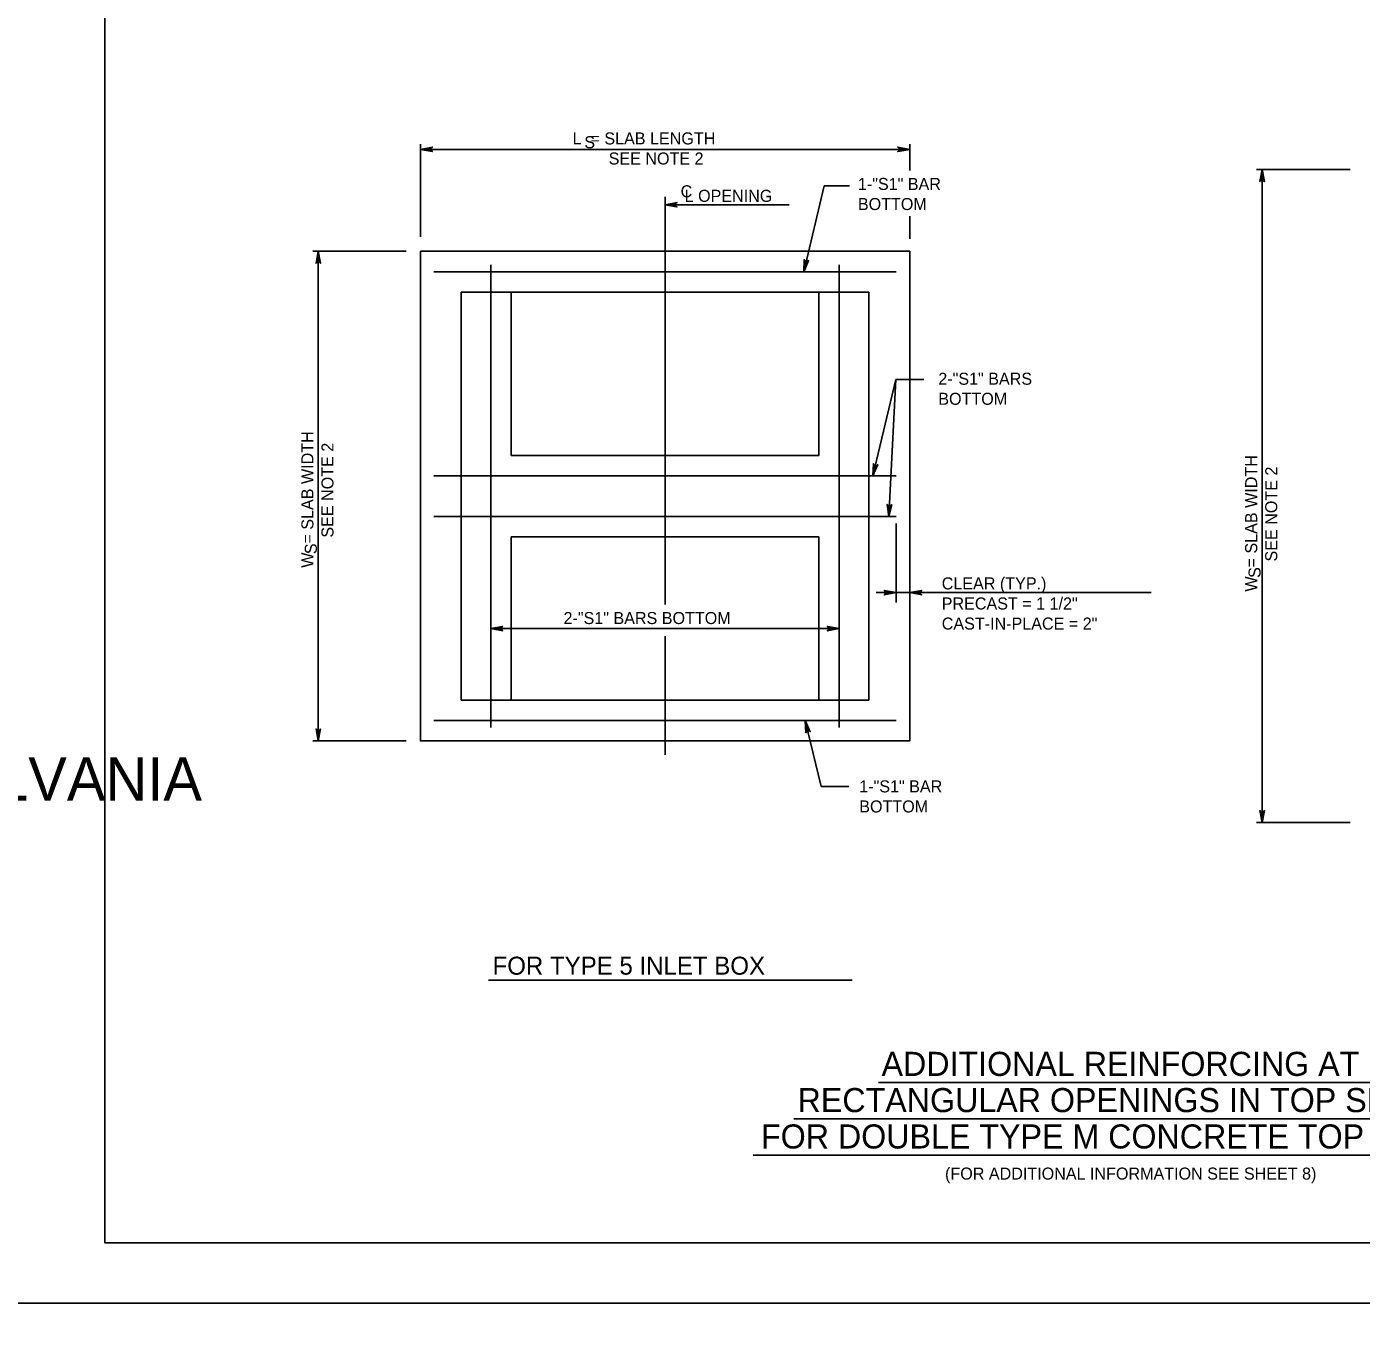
# Model space of a CAD drawing. Extents: x -6420 to 49575, y -4552 to 11624.
# Drawn here: x 1921 to 3012, y 7702 to 8769 of the extents above; entities that cross this region are included whole.
import ezdxf

# ---------------------------------------------------------------- set-up
doc = ezdxf.new("R2010")
doc.units = 0
doc.layers.add('1', color=7, linetype='Continuous')
doc.layers.add('PLT-BNDY', color=7, linetype='Continuous')

msp = doc.modelspace()

# ---------------------------------------------------------------- linework, layer by layer
at = {"layer": '1'}
for p, q in [((2242.9, 8672.9), (2242.9, 8597.3)), ((2642.9, 8672.9), (2642.9, 8651.6)), ((2242.9, 8668.8), (2642.9, 8668.8)), ((2926.2, 8652.2), (3002.7, 8652.2)), ((2930.8, 8652.2), (2930.8, 8118.8)), ((2573, 8639.1), (2556.2, 8568.8)), ((2593.5, 8639.1), (2573, 8639.1)), ((2442.9, 8297.1), (2442.9, 8629.9)), ((2544.4, 8623.5), (2442.9, 8623.5)), ((2642.9, 8614.1), (2642.9, 8595.7)), ((2154.9, 8585.5), (2231.4, 8585.5)), ((2159.5, 8585.5), (2159.5, 8185.5)), ((2300.5, 8196.6), (2300.5, 8574.4)), ((2585.2, 8196.6), (2585.2, 8574.4)), ((2631.8, 8568.8), (2254, 8568.8)), ((2276.2, 8552.2), (2276.2, 8218.8)), ((2276.2, 8552.2), (2609.5, 8552.2)), ((2317.2, 8552.2), (2568.6, 8552.2)), ((2317.2, 8418.8), (2317.2, 8552.2)), ((2568.6, 8552.2), (2568.6, 8418.8)), ((2609.5, 8552.2), (2609.5, 8218.8)), ((2612.7, 8402.2), (2631.5, 8480.7)), ((2631.5, 8480.7), (2625.8, 8368.8)), ((2631.5, 8480.7), (2654.3, 8480.7)), ((2568.6, 8418.8), (2317.2, 8418.8)), ((2631.8, 8402.2), (2254, 8402.2)), ((2631.8, 8368.8), (2254, 8368.8)), ((2631.8, 8363.1), (2631.8, 8298.5)), ((2317.2, 8352.2), (2568.6, 8352.2)), ((2317.2, 8218.8), (2317.2, 8352.2)), ((2568.6, 8352.2), (2568.6, 8218.8)), ((2615.4, 8306.7), (2840.2, 8306.7)), ((2300.5, 8277.3), (2585.2, 8277.3)), ((2442.9, 8174.3), (2442.9, 8271)), ((2276.2, 8218.8), (2609.5, 8218.8)), ((2568.6, 8218.8), (2317.2, 8218.8)), ((2631.8, 8202.2), (2254, 8202.2)), ((2570.5, 8148.2), (2557.5, 8202.2)), ((2154.9, 8185.5), (2231.4, 8185.5)), ((2593.1, 8148.2), (2570.5, 8148.2)), ((2926.2, 8118.8), (3002.7, 8118.8)), ((2298.6, 7990.2), (2595.7, 7990.2)), ((2617.2, 7906.6), (3106.4, 7906.6)), ((2548, 7876.9), (3176.1, 7876.9)), ((2514.9, 7847.2), (3206.2, 7847.2))]:
    msp.add_line(p, q, dxfattribs=at)
for points in [[(4563.9, 7775.5), (4563.9, 9625.9), (1985.1, 9625.9), (1985.1, 7775.5), (4563.9, 7775.5), (4563.9, 7862), (3907.7, 7862), (3907.7, 8074.1), (4563.9, 8074.1), (4563.9, 8169.2), (3907.7, 8169.2), (3907.7, 7775.5), (4166.3, 7775.5), (4166.3, 7862), (4166.3, 7775.5), (4418.9, 7775.5), (4418.9, 7862), (4418.9, 7821.5), (4563.9, 7821.5)], [(2242.9, 8668.8), (2252.7, 8670.7), (2252.3, 8670.4), (2251.9, 8670.1), (2251.7, 8669.8), (2251.5, 8669.5), (2251.5, 8669.2), (2251.4, 8668.8), (2251.5, 8668.5), (2251.5, 8668.2), (2251.7, 8667.9), (2251.9, 8667.5), (2252.3, 8667.3), (2252.7, 8667), (2242.9, 8668.8), (2252.3, 8667.3), (2251.9, 8667.5), (2242.9, 8668.8), (2251.7, 8667.9), (2251.5, 8668.2), (2242.9, 8668.8), (2251.5, 8668.5), (2251.4, 8668.8), (2242.9, 8668.8), (2251.5, 8669.2), (2251.5, 8669.5), (2242.9, 8668.8), (2251.7, 8669.8), (2251.9, 8670.1), (2242.9, 8668.8), (2252.3, 8670.4)], [(2642.9, 8668.8), (2633.1, 8667), (2633.5, 8667.3), (2633.8, 8667.5), (2634, 8667.9), (2634.2, 8668.2), (2634.3, 8668.5), (2634.3, 8668.8), (2634.3, 8669.2), (2634.2, 8669.5), (2634, 8669.8), (2633.8, 8670.1), (2633.5, 8670.4), (2633.1, 8670.7), (2642.9, 8668.8), (2633.5, 8670.4), (2633.8, 8670.1), (2642.9, 8668.8), (2634, 8669.8), (2634.2, 8669.5), (2642.9, 8668.8), (2634.3, 8669.2), (2634.3, 8668.8), (2642.9, 8668.8), (2634.3, 8668.5), (2634.2, 8668.2), (2642.9, 8668.8), (2634, 8667.9), (2633.8, 8667.5), (2642.9, 8668.8), (2633.5, 8667.3)], [(2930.8, 8652.2), (2932.7, 8642.4), (2932.4, 8642.8), (2932.1, 8643.1), (2931.8, 8643.3), (2931.5, 8643.5), (2931.1, 8643.6), (2930.8, 8643.6), (2930.5, 8643.6), (2930.2, 8643.5), (2929.8, 8643.3), (2929.5, 8643.1), (2929.2, 8642.8), (2929, 8642.4), (2930.8, 8652.2), (2929.2, 8642.8), (2929.5, 8643.1), (2930.8, 8652.2), (2929.8, 8643.3), (2930.2, 8643.5), (2930.8, 8652.2), (2930.5, 8643.6), (2930.8, 8643.6), (2930.8, 8652.2), (2931.1, 8643.6), (2931.5, 8643.5), (2930.8, 8652.2), (2931.8, 8643.3), (2932.1, 8643.1), (2930.8, 8652.2), (2932.4, 8642.8)], [(2442.9, 8623.5), (2452.7, 8625.3), (2452.3, 8625.1), (2451.9, 8624.8), (2451.7, 8624.5), (2451.5, 8624.2), (2451.5, 8623.8), (2451.4, 8623.5), (2451.5, 8623.2), (2451.5, 8622.8), (2451.7, 8622.5), (2451.9, 8622.2), (2452.3, 8621.9), (2452.7, 8621.7), (2442.9, 8623.5), (2452.3, 8621.9), (2451.9, 8622.2), (2442.9, 8623.5), (2451.7, 8622.5), (2451.5, 8622.8), (2442.9, 8623.5), (2451.5, 8623.2), (2451.4, 8623.5), (2442.9, 8623.5), (2451.5, 8623.8), (2451.5, 8624.2), (2442.9, 8623.5), (2451.7, 8624.5), (2451.9, 8624.8), (2442.9, 8623.5), (2452.3, 8625.1)], [(2159.5, 8585.5), (2161.4, 8575.7), (2161.1, 8576.1), (2160.8, 8576.5), (2160.5, 8576.7), (2160.2, 8576.9), (2159.9, 8576.9), (2159.5, 8577), (2159.2, 8576.9), (2158.9, 8576.9), (2158.5, 8576.7), (2158.2, 8576.5), (2158, 8576.1), (2157.7, 8575.7), (2159.5, 8585.5), (2158, 8576.1), (2158.2, 8576.5), (2159.5, 8585.5), (2158.5, 8576.7), (2158.9, 8576.9), (2159.5, 8585.5), (2159.2, 8576.9), (2159.5, 8577), (2159.5, 8585.5), (2159.9, 8576.9), (2160.2, 8576.9), (2159.5, 8585.5), (2160.5, 8576.7), (2160.8, 8576.5), (2159.5, 8585.5), (2161.1, 8576.1)], [(2556.2, 8568.8), (2556.7, 8578.8), (2556.8, 8578.4), (2557, 8577.9), (2557.3, 8577.7), (2557.5, 8577.4), (2557.8, 8577.3), (2558.1, 8577.1), (2558.5, 8577.1), (2558.8, 8577.1), (2559.2, 8577.2), (2559.5, 8577.3), (2559.9, 8577.6), (2560.2, 8577.9), (2556.2, 8568.8), (2559.9, 8577.6), (2559.5, 8577.3), (2556.2, 8568.8), (2559.2, 8577.2), (2558.8, 8577.1), (2556.2, 8568.8), (2558.5, 8577.1), (2558.1, 8577.1), (2556.2, 8568.8), (2557.8, 8577.3), (2557.5, 8577.4), (2556.2, 8568.8), (2557.3, 8577.7), (2557, 8577.9), (2556.2, 8568.8), (2556.8, 8578.4)], [(2612.7, 8402.2), (2613.2, 8412.1), (2613.3, 8411.7), (2613.5, 8411.3), (2613.8, 8411), (2614.1, 8410.7), (2614.4, 8410.6), (2614.7, 8410.5), (2615, 8410.4), (2615.3, 8410.4), (2615.7, 8410.5), (2616.1, 8410.6), (2616.4, 8410.9), (2616.7, 8411.3), (2612.7, 8402.2), (2616.4, 8410.9), (2616.1, 8410.6), (2612.7, 8402.2), (2615.7, 8410.5), (2615.3, 8410.4), (2612.7, 8402.2), (2615, 8410.4), (2614.7, 8410.5), (2612.7, 8402.2), (2614.4, 8410.6), (2614.1, 8410.7), (2612.7, 8402.2), (2613.8, 8411), (2613.5, 8411.3), (2612.7, 8402.2), (2613.3, 8411.7)], [(2625.8, 8368.8), (2624.4, 8378.7), (2624.7, 8378.3), (2624.9, 8377.9), (2625.2, 8377.7), (2625.5, 8377.5), (2625.9, 8377.4), (2626.2, 8377.4), (2626.5, 8377.4), (2626.9, 8377.4), (2627.2, 8377.6), (2627.5, 8377.8), (2627.8, 8378.1), (2628.1, 8378.5), (2625.8, 8368.8), (2627.8, 8378.1), (2627.5, 8377.8), (2625.8, 8368.8), (2627.2, 8377.6), (2626.9, 8377.4), (2625.8, 8368.8), (2626.5, 8377.4), (2626.2, 8377.4), (2625.8, 8368.8), (2625.9, 8377.4), (2625.5, 8377.5), (2625.8, 8368.8), (2625.2, 8377.7), (2624.9, 8377.9), (2625.8, 8368.8), (2624.7, 8378.3)], [(2631.8, 8306.7), (2622, 8304.8), (2622.3, 8305.1), (2622.7, 8305.3), (2622.9, 8305.7), (2623.1, 8306), (2623.2, 8306.3), (2623.2, 8306.7), (2623.2, 8307), (2623.1, 8307.3), (2622.9, 8307.6), (2622.7, 8308), (2622.3, 8308.2), (2622, 8308.5), (2631.8, 8306.7), (2622.3, 8308.2), (2622.7, 8308), (2631.8, 8306.7), (2622.9, 8307.6), (2623.1, 8307.3), (2631.8, 8306.7), (2623.2, 8307), (2623.2, 8306.7), (2631.8, 8306.7), (2623.2, 8306.3), (2623.1, 8306), (2631.8, 8306.7), (2622.9, 8305.7), (2622.7, 8305.3), (2631.8, 8306.7), (2622.3, 8305.1)], [(2642.9, 8306.7), (2652.7, 8308.5), (2652.3, 8308.2), (2651.9, 8308), (2651.7, 8307.6), (2651.5, 8307.3), (2651.5, 8307), (2651.4, 8306.7), (2651.5, 8306.3), (2651.5, 8306), (2651.7, 8305.7), (2651.9, 8305.3), (2652.3, 8305.1), (2652.7, 8304.8), (2642.9, 8306.7), (2652.3, 8305.1), (2651.9, 8305.3), (2642.9, 8306.7), (2651.7, 8305.7), (2651.5, 8306), (2642.9, 8306.7), (2651.5, 8306.3), (2651.4, 8306.7), (2642.9, 8306.7), (2651.5, 8307), (2651.5, 8307.3), (2642.9, 8306.7), (2651.7, 8307.6), (2651.9, 8308), (2642.9, 8306.7), (2652.3, 8308.2)], [(2300.5, 8277.3), (2310.3, 8279.1), (2309.9, 8278.9), (2309.5, 8278.6), (2309.3, 8278.3), (2309.1, 8278), (2309.1, 8277.6), (2309, 8277.3), (2309.1, 8277), (2309.1, 8276.6), (2309.3, 8276.3), (2309.5, 8276), (2309.9, 8275.7), (2310.3, 8275.5), (2300.5, 8277.3), (2309.9, 8275.7), (2309.5, 8276), (2300.5, 8277.3), (2309.3, 8276.3), (2309.1, 8276.6), (2300.5, 8277.3), (2309.1, 8277), (2309, 8277.3), (2300.5, 8277.3), (2309.1, 8277.6), (2309.1, 8278), (2300.5, 8277.3), (2309.3, 8278.3), (2309.5, 8278.6), (2300.5, 8277.3), (2309.9, 8278.9)], [(2585.2, 8277.3), (2575.4, 8275.5), (2575.8, 8275.7), (2576.2, 8276), (2576.4, 8276.3), (2576.6, 8276.6), (2576.6, 8277), (2576.7, 8277.3), (2576.6, 8277.6), (2576.6, 8278), (2576.4, 8278.3), (2576.2, 8278.6), (2575.8, 8278.9), (2575.4, 8279.1), (2585.2, 8277.3), (2575.8, 8278.9), (2576.2, 8278.6), (2585.2, 8277.3), (2576.4, 8278.3), (2576.6, 8278), (2585.2, 8277.3), (2576.6, 8277.6), (2576.7, 8277.3), (2585.2, 8277.3), (2576.6, 8277), (2576.6, 8276.6), (2585.2, 8277.3), (2576.4, 8276.3), (2576.2, 8276), (2585.2, 8277.3), (2575.8, 8275.7)], [(2159.5, 8185.5), (2157.7, 8195.3), (2158, 8194.9), (2158.2, 8194.5), (2158.5, 8194.3), (2158.9, 8194.1), (2159.2, 8194.1), (2159.5, 8194), (2159.9, 8194.1), (2160.2, 8194.1), (2160.5, 8194.3), (2160.8, 8194.5), (2161.1, 8194.9), (2161.4, 8195.3), (2159.5, 8185.5), (2161.1, 8194.9), (2160.8, 8194.5), (2159.5, 8185.5), (2160.5, 8194.3), (2160.2, 8194.1), (2159.5, 8185.5), (2159.9, 8194.1), (2159.5, 8194), (2159.5, 8185.5), (2159.2, 8194.1), (2158.9, 8194.1), (2159.5, 8185.5), (2158.5, 8194.3), (2158.2, 8194.5), (2159.5, 8185.5), (2158, 8194.9)], [(2557.5, 8202.2), (2558, 8192.2), (2558.2, 8192.7), (2558.3, 8193.1), (2558.6, 8193.3), (2558.9, 8193.6), (2559.2, 8193.7), (2559.5, 8193.9), (2559.8, 8193.9), (2560.1, 8193.9), (2560.5, 8193.8), (2560.9, 8193.7), (2561.2, 8193.4), (2561.6, 8193.1), (2557.5, 8202.2), (2561.2, 8193.4), (2560.9, 8193.7), (2557.5, 8202.2), (2560.5, 8193.8), (2560.1, 8193.9), (2557.5, 8202.2), (2559.8, 8193.9), (2559.5, 8193.9), (2557.5, 8202.2), (2559.2, 8193.7), (2558.9, 8193.6), (2557.5, 8202.2), (2558.6, 8193.3), (2558.3, 8193.1), (2557.5, 8202.2), (2558.2, 8192.7)], [(2930.8, 8118.8), (2929, 8128.6), (2929.2, 8128.2), (2929.5, 8127.9), (2929.8, 8127.7), (2930.2, 8127.5), (2930.5, 8127.4), (2930.8, 8127.4), (2931.1, 8127.4), (2931.5, 8127.5), (2931.8, 8127.7), (2932.1, 8127.9), (2932.4, 8128.2), (2932.7, 8128.6), (2930.8, 8118.8), (2932.4, 8128.2), (2932.1, 8127.9), (2930.8, 8118.8), (2931.8, 8127.7), (2931.5, 8127.5), (2930.8, 8118.8), (2931.1, 8127.4), (2930.8, 8127.4), (2930.8, 8118.8), (2930.5, 8127.4), (2930.2, 8127.5), (2930.8, 8118.8), (2929.8, 8127.7), (2929.5, 8127.9), (2930.8, 8118.8), (2929.2, 8128.2)]]:
    msp.add_lwpolyline(points, dxfattribs=at)
msp.add_lwpolyline([(2242.9, 8585.5), (2642.9, 8585.5), (2642.9, 8185.5), (2242.9, 8185.5)], close=True, dxfattribs=at)
at = {"layer": 'PLT-BNDY'}
for points in [[(1857.2, 9675.1), (4616.4, 9675.1), (4616.4, 7726.3), (1857.2, 7726.3)], [(1857.2, 7726.3), (4616.4, 7726.3), (4616.4, 5777.4), (1857.2, 5777.4)]]:
    msp.add_lwpolyline(points, close=True, dxfattribs=at)

# ---------------------------------------------------------------- texts
at = {"layer": '1'}
for s, height, p in [('L  = SLAB LENGTH', 9.843, (2367.3, 8672.8)), ('S', 9.84, (2376.9, 8669.7)), ('SEE NOTE 2', 9.84, (2396.8, 8656.4)), ('C', 9.84, (2455.6, 8629.6)), ('1-"S1" BAR', 9.84, (2600.5, 8635.6)), ('L OPENING', 9.84, (2458.9, 8625.9)), ('BOTTOM', 9.84, (2600.5, 8619.2)), ('2-"S1" BARS', 9.843, (2666.2, 8476.5)), ('BOTTOM', 9.84, (2666.2, 8460.1)), ('CLEAR (TYP.)', 9.843, (2669, 8309.3)), ('PRECAST = 1 1/2"', 9.843, (2669, 8292.9)), ('2-"S1" BARS BOTTOM', 9.843, (2359.9, 8281)), ('CAST-IN-PLACE = 2"', 9.843, (2669, 8276.5)), ('COMMONWEALTH OF PENNSYLVANIA', 35.379, (1191.7, 8136.8)), ('1-"S1" BAR', 9.84, (2601.6, 8143.5)), ('BOTTOM', 9.84, (2601.6, 8127.1)), ('FOR TYPE 5 INLET BOX', 14.69, (2301.9, 7994.6)), ('ADDITIONAL REINFORCING AT', 19.685, (2619.8, 7911.9)), ('RECTANGULAR OPENINGS IN TOP SLAB', 19.685, (2551.2, 7882.3)), ('FOR DOUBLE TYPE M CONCRETE TOP UNIT', 19.685, (2521.3, 7852.6)), ('(FOR ADDITIONAL INFORMATION SEE SHEET 8)', 9.843, (2671.7, 7827.2))]:
    msp.add_text(s, height=height, dxfattribs=at).set_placement(p)
for s, height, p in [('W  = SLAB WIDTH', 9.843, (2155.5, 8327)), ('SEE NOTE 2', 9.84, (2171.9, 8351.6)), ('W  = SLAB WIDTH', 9.843, (2926.8, 8307.5)), ('SEE NOTE 2', 9.84, (2943.2, 8332.1)), ('S', 9.84, (2158.3, 8338.1)), ('S', 9.84, (2929.6, 8318.7))]:
    msp.add_text(s, height=height, rotation=90, dxfattribs=at).set_placement(p)

doc.saveas('drawing.dxf')
